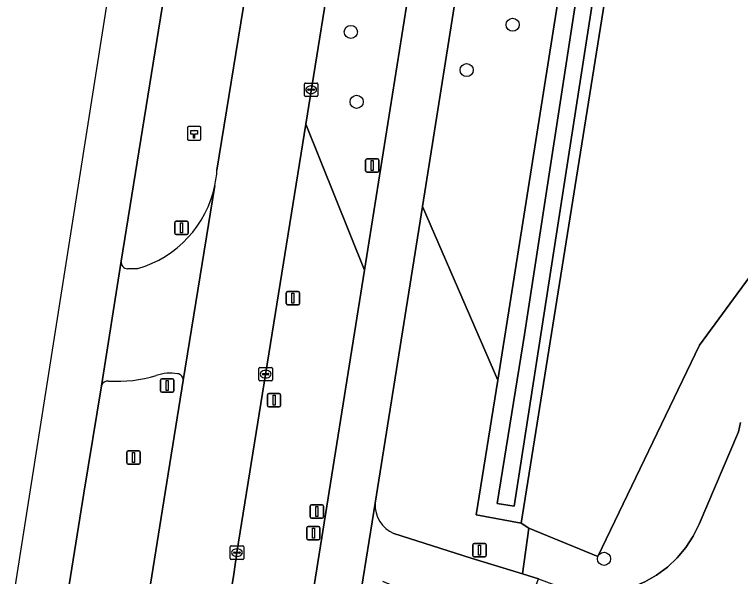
# Model space of a CAD drawing. Extents: x 160203 to 161530, y 379528 to 381797.
# Drawn here: x 160298 to 160352.2, y 380253.7 to 380295.6 of the extents above; entities that cross this region are included whole.
import ezdxf

# ---------------------------------------------------------------- set-up
doc = ezdxf.new("R2010")
doc.units = 0
for name, color, linetype in [('IMGEO_Berm_groen', 7, 'Continuous'), ('IMGEO_Boom', 7, 'Continuous'), ('IMGEO_Fietspad_gesloten', 7, 'Continuous'), ('IMGEO_Grasland_agrarisch', 7, 'Continuous'), ('IMGEO_Groenvoorziening', 7, 'Continuous'), ('IMGEO_Hectometerpaal', 7, 'Continuous'), ('IMGEO_Hek', 7, 'Continuous'), ('IMGEO_Kolk', 7, 'Continuous'), ('IMGEO_Lichtmast', 7, 'Continuous'), ('IMGEO_Loofbos', 7, 'Continuous'), ('IMGEO_Oever', 7, 'Continuous'), ('IMGEO_Rijbaan_lokaal_open', 7, 'Continuous'), ('IMGEO_Rijbaan_regionaal_gesloten', 7, 'Continuous'), ('IMGEO_Verkeersbordpaal', 7, 'Continuous'), ('IMGEO_Verkeersregelinstallatiepaal', 7, 'Continuous'), ('IMGEO_Voetpad_onverhard', 7, 'Continuous'), ('IMGEO_Waterloop', 7, 'Continuous')]:
    doc.layers.add(name, color=color, linetype=linetype)

msp = doc.modelspace()

# ---------------------------------------------------------------- linework, layer by layer
at = {"layer": 'IMGEO_Berm_groen'}
for points in [[(160331.544, 380300.93), (160328.424, 380281.305), (160334.043, 380268.351), (160340.373, 380308.236)], [(160310.196, 380303.576), (160305.955, 380277.232)], [(160313.101, 380284.016), (160316.114, 380302.673)], [(160322.033, 380301.862), (160319.718, 380287.464), (160324.099, 380276.557), (160327.406, 380297.372)], [(160306.435, 380276.655), (160307.193, 380276.685)], [(160304.487, 380267.93), (160303.17, 380259.913), (160302.082, 380253.08), (160306.488, 380242.671), (160307.655, 380250), (160309.142, 380259.343)], [(160309.142, 380259.343), (160310.584, 380268.314)]]:
    msp.add_lwpolyline(points, dxfattribs=at)
msp.add_lwpolyline([(160319.876, 380250), (160320.358, 380253.013), (160324.099, 380276.557), (160319.718, 380287.464), (160314.593, 380255.474), (160314.354, 380253.856), (160313.74, 380250), (160311.861, 380238.211), (160308.625, 380217.982), (160305.54, 380198.747), (160302.317, 380178.493), (160298.793, 380156.267), (160295.539, 380136.026), (160289.187, 380095.956), (160286.512, 380079.426), (160283.219, 380058.699), (160280.089, 380038.807), (160278.866, 380031.167), (160284.774, 380030.19), (160292.614, 380079.457), (160295.043, 380095.124), (160301.457, 380134.981), (160302.004, 380138.344)], close=True, dxfattribs=at)
for centre, radius, start, end in [((160305.127, 380284.519), 7.99, 348.2349, 356.3892), ((160304.947, 380284.541), 8.17, 285.955, 348.3446), ((160306.456, 380277.161), 0.506, 171.9025, 267.6109), ((160305.603, 380278.695), 10.432, 266.7856, 286.5349), ((160309.614, 380265.813), 3.063, 79.6732, 109.8839), ((160310.122, 380268.364), 0.465, 353.8451, 84.9038), ((160304.937, 380267.823), 0.463, 79.9454, 166.6845)]:
    msp.add_arc(centre, radius, start, end, dxfattribs=at)
at = {"layer": 'IMGEO_Boom'}
for centre in [(160335.159, 380294.875), (160323.086, 380294.342), (160331.727, 380291.492), (160323.52, 380289.12), (160341.976, 380255.012)]:
    msp.add_circle(centre, 0.489, dxfattribs=at)
at = {"layer": 'IMGEO_Fietspad_gesloten'}
msp.add_lwpolyline([(160327.445, 380298.475), (160327.222, 380297.41), (160327.406, 380297.372), (160324.099, 380276.557), (160320.358, 380253.013), (160319.876, 380250), (160302.004, 380138.344), (160305.52, 380137.937), (160320.363, 380230.754), (160323.441, 380250), (160323.795, 380252.211), (160324.902, 380259.155), (160328.424, 380281.305), (160331.544, 380300.93)], dxfattribs=at)
at = {"layer": 'IMGEO_Grasland_agrarisch'}
msp.add_lwpolyline([(160343.777, 380307.646), (160335.794, 380257.683), (160336.359, 380257.294), (160341.504, 380255.189), (160349.107, 380270.964), (160353.081, 380276.394), (160357.692, 380282.176), (160358.165, 380282.558), (160366.854, 380289.583), (160374.579, 380295.827)], dxfattribs=at)
at = {"layer": 'IMGEO_Groenvoorziening'}
for points in [[(160334.043, 380268.351), (160328.424, 380281.305), (160324.902, 380259.155)], [(160326.293, 380256.898), (160332.07, 380255.063), (160335.887, 380253.882), (160336.359, 380257.294), (160335.794, 380257.683), (160332.448, 380258.299), (160334.043, 380268.351)]]:
    msp.add_lwpolyline(points, dxfattribs=at)
msp.add_arc((160327.234, 380259.035), 2.335, 177.0501, 246.2414, dxfattribs=at)
at = {"layer": 'IMGEO_Hectometerpaal'}
for p, q in [((160310.896, 380287.188), (160310.896, 380286.347)), ((160310.896, 380287.188), (160310.896, 380286.347)), ((160311.812, 380287.272), (160310.971, 380287.272)), ((160311.812, 380287.272), (160310.971, 380287.272)), ((160311.896, 380286.356), (160311.896, 380287.197)), ((160311.896, 380286.356), (160311.896, 380287.197)), ((160310.98, 380286.272), (160311.821, 380286.272)), ((160310.98, 380286.272), (160311.821, 380286.272))]:
    msp.add_line(p, q, dxfattribs=at)
msp.add_lwpolyline([(160311.421, 380286.416), (160311.361, 380286.416), (160311.361, 380286.721), (160311.141, 380286.721), (160311.141, 380286.99), (160311.641, 380286.99), (160311.641, 380286.721), (160311.421, 380286.721), (160311.421, 380286.416)], dxfattribs=at)
for centre, start, end in [((160310.974, 380287.194), 92.4484, 184.2845), ((160310.974, 380287.194), 92.4484, 184.2845), ((160311.818, 380287.194), 2.4484, 94.2845), ((160311.818, 380287.194), 2.4484, 94.2845), ((160310.974, 380286.35), 182.4484, 274.2845), ((160310.974, 380286.35), 182.4484, 274.2845), ((160311.818, 380286.35), 272.4484, 4.2845), ((160311.818, 380286.35), 272.4484, 4.2845)]:
    msp.add_arc(centre, 0.0779, start, end, dxfattribs=at)
at = {"layer": 'IMGEO_Hek'}
msp.add_lwpolyline([(160352.162, 380265.181), (160352.016, 380264.483), (160349.082, 380257.61), (160348.637, 380256.705), (160348.087, 380255.86), (160347.441, 380255.086), (160346.708, 380254.394), (160345.898, 380253.794), (160345.022, 380253.294), (160344.093, 380252.902), (160343.124, 380252.623), (160342.129, 380252.461), (160341.122, 380252.418), (160339.748, 380252.523)], dxfattribs=at)
at = {"layer": 'IMGEO_Kolk'}
for p, q in [((160319.625, 380289.601), (160319.625, 380290.453)), ((160319.7, 380290.527), (160320.552, 380290.527)), ((160320.113, 380290.307), (160320.138, 380290.307)), ((160320.626, 380290.453), (160320.626, 380289.601)), ((160319.884, 380290.021), (160319.884, 380290.033)), ((160320.322, 380289.984), (160319.924, 380289.984)), ((160319.927, 380290.07), (160320.325, 380290.07)), ((160320.136, 380289.747), (160320.111, 380289.747)), ((160320.368, 380290.033), (160320.368, 380290.021)), ((160320.552, 380289.527), (160319.7, 380289.527)), ((160316.231, 380268.369), (160316.231, 380269.221)), ((160316.306, 380269.295), (160317.158, 380269.295)), ((160316.719, 380269.075), (160316.744, 380269.075)), ((160317.232, 380269.221), (160317.232, 380268.369)), ((160316.49, 380268.789), (160316.49, 380268.801)), ((160316.928, 380268.752), (160316.53, 380268.752)), ((160316.533, 380268.838), (160316.931, 380268.838)), ((160316.742, 380268.515), (160316.717, 380268.515)), ((160316.974, 380268.801), (160316.974, 380268.789)), ((160317.158, 380268.295), (160316.306, 380268.295)), ((160314.168, 380255.974), (160315.02, 380255.974)), ((160314.093, 380255.048), (160314.093, 380255.9)), ((160314.352, 380255.468), (160314.352, 380255.48)), ((160314.395, 380255.517), (160314.793, 380255.517)), ((160314.581, 380255.754), (160314.606, 380255.754)), ((160314.836, 380255.48), (160314.836, 380255.468)), ((160315.094, 380255.9), (160315.094, 380255.048)), ((160315.02, 380254.974), (160314.168, 380254.974)), ((160314.79, 380255.431), (160314.392, 380255.431)), ((160314.604, 380255.194), (160314.579, 380255.194))]:
    msp.add_line(p, q, dxfattribs=at)
for points in [[(160319.625, 380289.601), (160319.625, 380290.453)], [(160319.7, 380290.527), (160320.552, 380290.527)], [(160320.626, 380290.453), (160320.626, 380289.601)], [(160320.552, 380289.527), (160319.7, 380289.527)], [(160316.231, 380268.369), (160316.231, 380269.221)], [(160316.306, 380269.295), (160317.158, 380269.295)], [(160317.232, 380269.221), (160317.232, 380268.369)], [(160317.158, 380268.295), (160316.306, 380268.295)], [(160314.168, 380255.974), (160315.02, 380255.974)], [(160314.093, 380255.048), (160314.093, 380255.9)], [(160315.094, 380255.9), (160315.094, 380255.048)], [(160315.02, 380254.974), (160314.168, 380254.974)]]:
    msp.add_lwpolyline(points, dxfattribs=at)
for centre, radius, start, end in [((160319.702, 380290.451), 0.0765, 91.552, 178.448), ((160319.702, 380290.451), 0.0765, 91.552, 178.448), ((160320.55, 380290.451), 0.0765, 1.552, 88.448), ((160320.55, 380290.451), 0.0765, 1.552, 88.448), ((160319.702, 380289.603), 0.0765, 181.552, 268.448), ((160319.702, 380289.603), 0.0765, 181.552, 268.448), ((160319.924, 380290.03), 0.0403, 85.8775, 175.7526), ((160319.921, 380290.02), 0.0366, 178.938, 274.7102), ((160320.325, 380290.027), 0.043, 264.8664, 352.4533), ((160320.329, 380290.032), 0.0386, 1.7309, 96.639), ((160320.55, 380289.603), 0.0765, 271.552, 358.448), ((160320.55, 380289.603), 0.0765, 271.552, 358.448), ((160316.308, 380269.219), 0.0765, 91.552, 178.448), ((160316.308, 380269.219), 0.0765, 91.552, 178.448), ((160317.156, 380269.219), 0.0765, 1.552, 88.448), ((160317.156, 380269.219), 0.0765, 1.552, 88.448), ((160316.53, 380268.798), 0.0403, 85.8775, 175.7526), ((160316.527, 380268.788), 0.0366, 178.938, 274.7102), ((160316.931, 380268.795), 0.043, 264.8664, 352.4533), ((160316.935, 380268.8), 0.0386, 1.7309, 96.639), ((160316.308, 380268.371), 0.0765, 181.552, 268.448), ((160316.308, 380268.371), 0.0765, 181.552, 268.448), ((160317.156, 380268.371), 0.0765, 271.552, 358.448), ((160317.156, 380268.371), 0.0765, 271.552, 358.448), ((160314.17, 380255.898), 0.0765, 91.552, 178.448), ((160314.17, 380255.898), 0.0765, 91.552, 178.448), ((160315.018, 380255.898), 0.0765, 1.552, 88.448), ((160315.018, 380255.898), 0.0765, 1.552, 88.448), ((160314.392, 380255.477), 0.0403, 85.8775, 175.7526), ((160314.389, 380255.467), 0.0366, 178.938, 274.7102), ((160314.793, 380255.474), 0.043, 264.8664, 352.4533), ((160314.797, 380255.479), 0.0386, 1.7309, 96.639), ((160314.17, 380255.05), 0.0765, 181.552, 268.448), ((160314.17, 380255.05), 0.0765, 181.552, 268.448), ((160315.018, 380255.05), 0.0765, 271.552, 358.448), ((160315.018, 380255.05), 0.0765, 271.552, 358.448)]:
    msp.add_arc(centre, radius, start, end, dxfattribs=at)
for centre, major_axis, ratio, start_param, end_param in [((160320.112, 380290.027), (-0.387, 0.002), 0.722429, 4.712389, 7.853982), ((160320.137, 380290.027), (-0.39, 0.002), 0.717154, 1.570796, 4.712389), ((160316.718, 380268.795), (-0.387, 0.002), 0.722429, 4.712389, 7.853982), ((160316.743, 380268.795), (-0.39, 0.002), 0.717154, 1.570796, 4.712389), ((160314.58, 380255.474), (-0.387, 0.002), 0.722429, 4.712389, 7.853982), ((160314.605, 380255.474), (-0.39, 0.002), 0.717154, 1.570796, 4.712389)]:
    msp.add_ellipse(centre, major_axis=major_axis, ratio=ratio, start_param=start_param, end_param=end_param, dxfattribs=at)
at = {"layer": 'IMGEO_Lichtmast'}
for p, q in [((160324.193, 380283.979), (160324.193, 380284.779)), ((160324.193, 380284.779), (160324.193, 380283.979)), ((160324.293, 380284.879), (160325.083, 380284.879)), ((160325.083, 380284.879), (160324.293, 380284.879)), ((160325.183, 380284.779), (160325.183, 380283.979)), ((160325.183, 380283.979), (160325.183, 380284.779)), ((160325.083, 380283.879), (160324.293, 380283.879)), ((160324.293, 380283.879), (160325.083, 380283.879)), ((160306.478, 380263.066), (160307.268, 380263.066)), ((160307.268, 380263.066), (160306.478, 380263.066)), ((160306.378, 380262.166), (160306.378, 380262.966)), ((160306.378, 380262.966), (160306.378, 380262.166)), ((160307.368, 380262.966), (160307.368, 380262.166)), ((160307.368, 380262.166), (160307.368, 380262.966)), ((160307.268, 380262.066), (160306.478, 380262.066)), ((160306.478, 380262.066), (160307.268, 380262.066)), ((160320.057, 380258.153), (160320.057, 380258.953)), ((160320.057, 380258.953), (160320.057, 380258.153)), ((160320.157, 380259.053), (160320.947, 380259.053)), ((160320.947, 380259.053), (160320.157, 380259.053)), ((160321.047, 380258.953), (160321.047, 380258.153)), ((160321.047, 380258.153), (160321.047, 380258.953)), ((160320.947, 380258.053), (160320.157, 380258.053)), ((160320.157, 380258.053), (160320.947, 380258.053))]:
    msp.add_line(p, q, dxfattribs=at)
for points in [[(160324.613, 380284.754), (160324.763, 380284.754), (160324.763, 380284.004), (160324.613, 380284.004), (160324.613, 380284.754)], [(160306.798, 380262.941), (160306.948, 380262.941), (160306.948, 380262.191), (160306.798, 380262.191), (160306.798, 380262.941)], [(160320.477, 380258.928), (160320.627, 380258.928), (160320.627, 380258.178), (160320.477, 380258.178), (160320.477, 380258.928)]]:
    msp.add_lwpolyline(points, dxfattribs=at)
for centre, start, end in [((160324.293, 380284.779), 90, 180), ((160324.293, 380284.779), 90, 180), ((160325.083, 380284.779), 0, 90), ((160325.083, 380284.779), 360, 90), ((160324.293, 380283.979), 180, 270), ((160324.293, 380283.979), 180, 270), ((160325.083, 380283.979), 270, 0), ((160325.083, 380283.979), 270, 0), ((160306.478, 380262.966), 90, 180), ((160306.478, 380262.966), 90, 180), ((160307.268, 380262.966), 0, 90), ((160307.268, 380262.966), 360, 90), ((160306.478, 380262.166), 180, 270), ((160306.478, 380262.166), 180, 270), ((160307.268, 380262.166), 270, 0), ((160307.268, 380262.166), 270, 0), ((160320.157, 380258.953), 90, 180), ((160320.157, 380258.953), 90, 180), ((160320.947, 380258.953), 0, 90), ((160320.947, 380258.953), 360, 90), ((160320.157, 380258.153), 180, 270), ((160320.157, 380258.153), 180, 270), ((160320.947, 380258.153), 270, 0), ((160320.947, 380258.153), 270, 0)]:
    msp.add_arc(centre, 0.1, start, end, dxfattribs=at)
at = {"layer": 'IMGEO_Loofbos'}
msp.add_lwpolyline([(160353.081, 380276.394), (160349.107, 380270.964), (160341.504, 380255.189), (160336.359, 380257.294), (160335.887, 380253.882), (160337.1, 380253.507), (160339.748, 380252.523), (160341.122, 380252.418), (160342.129, 380252.461), (160343.124, 380252.623), (160344.093, 380252.902), (160345.022, 380253.294), (160345.898, 380253.794), (160346.708, 380254.394), (160347.441, 380255.086), (160348.087, 380255.86), (160348.637, 380256.705), (160349.082, 380257.61), (160352.016, 380264.483), (160352.162, 380265.181)], dxfattribs=at)
at = {"layer": 'IMGEO_Oever'}
for points in [[(160351.967, 380358.904), (160348.502, 380359.458), (160340.373, 380308.236), (160334.043, 380268.351), (160332.448, 380258.299), (160335.794, 380257.683), (160343.777, 380307.646)], [(160349.631, 380358.536), (160350.678, 380358.387), (160350.26, 380355.296), (160346.434, 380329.907), (160341.22, 380297.223), (160335.273, 380258.933), (160334.007, 380259.138), (160336.05, 380271.756), (160340.497, 380300.725), (160345.045, 380328.504), (160348.277, 380348.985)]]:
    msp.add_lwpolyline(points, close=True, dxfattribs=at)
at = {"layer": 'IMGEO_Rijbaan_lokaal_open'}
for points in [[(160324.902, 380259.155), (160323.795, 380252.211)], [(160335.887, 380253.882), (160332.07, 380255.063), (160326.293, 380256.898)], [(160325.442, 380253.34), (160329.277, 380251.732), (160333.216, 380250), (160335.227, 380249.116), (160335.445, 380249.02), (160335.806, 380250), (160337.1, 380253.507), (160335.887, 380253.882)]]:
    msp.add_lwpolyline(points, dxfattribs=at)
msp.add_arc((160327.234, 380259.035), 2.335, 177.0501, 246.2414, dxfattribs=at)
at = {"layer": 'IMGEO_Rijbaan_regionaal_gesloten'}
msp.add_lwpolyline([(160263.476, 380033.711), (160267.031, 380033.123), (160271.433, 380060.799), (160283.582, 380137.115), (160290.485, 380180.229), (160301.592, 380250), (160302.082, 380253.08), (160303.17, 380259.913), (160304.487, 380267.93), (160305.955, 380277.232), (160310.196, 380303.576), (160310.887, 380307.894), (160311.667, 380312.745), (160308.269, 380313.283), (160307.532, 380313.4)], close=True, dxfattribs=at)
for points in [[(160286.512, 380079.426), (160289.187, 380095.956), (160295.539, 380136.026), (160298.793, 380156.267), (160302.317, 380178.493), (160305.54, 380198.747), (160308.625, 380217.982), (160311.861, 380238.211), (160313.74, 380250), (160314.354, 380253.856), (160314.593, 380255.474), (160319.718, 380287.464), (160322.033, 380301.862), (160322.742, 380306.246), (160323.486, 380310.927), (160317.621, 380311.944), (160316.86, 380307.044), (160316.114, 380302.673), (160313.101, 380284.016)], [(160312.949, 380282.89), (160310.584, 380268.314), (160309.142, 380259.343), (160307.655, 380250), (160306.488, 380242.671), (160296.399, 380179.3), (160289.509, 380136.181), (160277.333, 380059.825), (160272.928, 380032.148), (160278.866, 380031.167), (160280.089, 380038.807), (160283.219, 380058.699), (160286.512, 380079.426)], [(160310.584, 380268.314), (160312.949, 380282.89)], [(160305.955, 380277.232), (160304.487, 380267.93)], [(160307.193, 380276.685), (160306.435, 380276.655)]]:
    msp.add_lwpolyline(points, dxfattribs=at)
for centre, radius, start, end in [((160305.127, 380284.519), 7.99, 348.2349, 356.3892), ((160304.947, 380284.541), 8.17, 285.955, 348.3446), ((160306.456, 380277.161), 0.506, 171.9025, 267.6109), ((160305.603, 380278.695), 10.432, 266.7856, 286.5349), ((160309.614, 380265.813), 3.063, 79.6732, 109.8839), ((160310.122, 380268.364), 0.465, 353.8451, 84.9038), ((160304.937, 380267.823), 0.463, 79.9454, 166.6845)]:
    msp.add_arc(centre, radius, start, end, dxfattribs=at)
at = {"layer": 'IMGEO_Verkeersbordpaal'}
for p, q in [((160309.96, 380279.314), (160309.96, 380280.114)), ((160309.96, 380280.114), (160309.96, 380279.314)), ((160310.06, 380280.214), (160310.85, 380280.214)), ((160310.85, 380280.214), (160310.06, 380280.214)), ((160310.95, 380280.114), (160310.95, 380279.314)), ((160310.95, 380279.314), (160310.95, 380280.114)), ((160310.85, 380279.214), (160310.06, 380279.214)), ((160310.06, 380279.214), (160310.85, 380279.214)), ((160319.796, 380256.518), (160319.796, 380257.318)), ((160319.796, 380257.318), (160319.796, 380256.518)), ((160319.896, 380257.418), (160320.686, 380257.418)), ((160320.686, 380257.418), (160319.896, 380257.418)), ((160320.786, 380257.318), (160320.786, 380256.518)), ((160320.786, 380256.518), (160320.786, 380257.318)), ((160320.686, 380256.418), (160319.896, 380256.418)), ((160319.896, 380256.418), (160320.686, 380256.418)), ((160332.186, 380255.25), (160332.186, 380256.05)), ((160332.186, 380256.05), (160332.186, 380255.25)), ((160332.286, 380256.15), (160333.076, 380256.15)), ((160333.076, 380256.15), (160332.286, 380256.15)), ((160333.176, 380256.05), (160333.176, 380255.25)), ((160333.176, 380255.25), (160333.176, 380256.05)), ((160333.076, 380255.15), (160332.286, 380255.15)), ((160332.286, 380255.15), (160333.076, 380255.15))]:
    msp.add_line(p, q, dxfattribs=at)
for points in [[(160310.38, 380280.089), (160310.53, 380280.089), (160310.53, 380279.339), (160310.38, 380279.339), (160310.38, 380280.089)], [(160320.216, 380257.293), (160320.366, 380257.293), (160320.366, 380256.543), (160320.216, 380256.543), (160320.216, 380257.293)], [(160332.606, 380256.025), (160332.756, 380256.025), (160332.756, 380255.275), (160332.606, 380255.275), (160332.606, 380256.025)]]:
    msp.add_lwpolyline(points, dxfattribs=at)
for centre, start, end in [((160310.06, 380280.114), 90, 180), ((160310.06, 380280.114), 90, 180), ((160310.85, 380280.114), 0, 90), ((160310.85, 380280.114), 360, 90), ((160310.06, 380279.314), 180, 270), ((160310.06, 380279.314), 180, 270), ((160310.85, 380279.314), 270, 0), ((160310.85, 380279.314), 270, 0), ((160319.896, 380257.318), 90, 180), ((160319.896, 380257.318), 90, 180), ((160320.686, 380257.318), 0, 90), ((160320.686, 380257.318), 360, 90), ((160319.896, 380256.518), 180, 270), ((160319.896, 380256.518), 180, 270), ((160320.686, 380256.518), 270, 0), ((160320.686, 380256.518), 270, 0), ((160332.286, 380256.05), 90, 180), ((160332.286, 380256.05), 90, 180), ((160333.076, 380256.05), 0, 90), ((160333.076, 380256.05), 360, 90), ((160332.286, 380255.25), 180, 270), ((160332.286, 380255.25), 180, 270), ((160333.076, 380255.25), 270, 0), ((160333.076, 380255.25), 270, 0)]:
    msp.add_arc(centre, 0.1, start, end, dxfattribs=at)
at = {"layer": 'IMGEO_Verkeersregelinstallatiepaal'}
for p, q in [((160318.371, 380274.959), (160319.161, 380274.959)), ((160319.161, 380274.959), (160318.371, 380274.959)), ((160318.271, 380274.059), (160318.271, 380274.859)), ((160318.271, 380274.859), (160318.271, 380274.059)), ((160319.261, 380274.859), (160319.261, 380274.059)), ((160319.261, 380274.059), (160319.261, 380274.859)), ((160319.161, 380273.959), (160318.371, 380273.959)), ((160318.371, 380273.959), (160319.161, 380273.959)), ((160308.993, 380268.44), (160309.783, 380268.44)), ((160309.783, 380268.44), (160308.993, 380268.44)), ((160308.893, 380267.54), (160308.893, 380268.34)), ((160308.893, 380268.34), (160308.893, 380267.54)), ((160309.883, 380268.34), (160309.883, 380267.54)), ((160309.883, 380267.54), (160309.883, 380268.34)), ((160309.783, 380267.44), (160308.993, 380267.44)), ((160308.993, 380267.44), (160309.783, 380267.44)), ((160316.961, 380267.355), (160317.751, 380267.355)), ((160317.751, 380267.355), (160316.961, 380267.355)), ((160316.861, 380266.455), (160316.861, 380267.255)), ((160316.861, 380267.255), (160316.861, 380266.455)), ((160317.851, 380267.255), (160317.851, 380266.455)), ((160317.851, 380266.455), (160317.851, 380267.255)), ((160317.751, 380266.355), (160316.961, 380266.355)), ((160316.961, 380266.355), (160317.751, 380266.355))]:
    msp.add_line(p, q, dxfattribs=at)
for points in [[(160318.691, 380274.834), (160318.841, 380274.834), (160318.841, 380274.084), (160318.691, 380274.084), (160318.691, 380274.834)], [(160309.313, 380268.315), (160309.463, 380268.315), (160309.463, 380267.565), (160309.313, 380267.565), (160309.313, 380268.315)], [(160317.281, 380267.23), (160317.431, 380267.23), (160317.431, 380266.48), (160317.281, 380266.48), (160317.281, 380267.23)]]:
    msp.add_lwpolyline(points, dxfattribs=at)
for centre, start, end in [((160318.371, 380274.859), 90, 180), ((160318.371, 380274.859), 90, 180), ((160319.161, 380274.859), 0, 90), ((160319.161, 380274.859), 360, 90), ((160318.371, 380274.059), 180, 270), ((160318.371, 380274.059), 180, 270), ((160319.161, 380274.059), 270, 0), ((160319.161, 380274.059), 270, 0), ((160308.993, 380268.34), 90, 180), ((160308.993, 380268.34), 90, 180), ((160309.783, 380268.34), 0, 90), ((160309.783, 380268.34), 360, 90), ((160308.993, 380267.54), 180, 270), ((160308.993, 380267.54), 180, 270), ((160309.783, 380267.54), 270, 0), ((160309.783, 380267.54), 270, 0), ((160316.961, 380267.255), 90, 180), ((160316.961, 380267.255), 90, 180), ((160317.751, 380267.255), 0, 90), ((160317.751, 380267.255), 360, 90), ((160316.961, 380266.455), 180, 270), ((160316.961, 380266.455), 180, 270), ((160317.751, 380266.455), 270, 0), ((160317.751, 380266.455), 270, 0)]:
    msp.add_arc(centre, 0.1, start, end, dxfattribs=at)
at = {"layer": 'IMGEO_Voetpad_onverhard'}
msp.add_lwpolyline([(160352.162, 380265.181), (160352.016, 380264.483), (160349.082, 380257.61), (160348.637, 380256.705), (160348.087, 380255.86), (160347.441, 380255.086), (160346.708, 380254.394), (160345.898, 380253.794), (160345.022, 380253.294), (160344.093, 380252.902), (160343.124, 380252.623), (160342.129, 380252.461), (160341.122, 380252.418), (160339.748, 380252.523), (160341.333, 380251.934), (160346.09, 380250), (160346.807, 380249.683), (160353.693, 380246.753)], dxfattribs=at)
at = {"layer": 'IMGEO_Waterloop'}
msp.add_lwpolyline([(160349.631, 380358.536), (160348.277, 380348.985), (160345.045, 380328.504), (160340.497, 380300.725), (160336.05, 380271.756), (160334.007, 380259.138), (160335.273, 380258.933), (160341.22, 380297.223), (160346.434, 380329.907), (160350.26, 380355.296), (160350.678, 380358.387)], close=True, dxfattribs=at)

doc.saveas('drawing.dxf')
